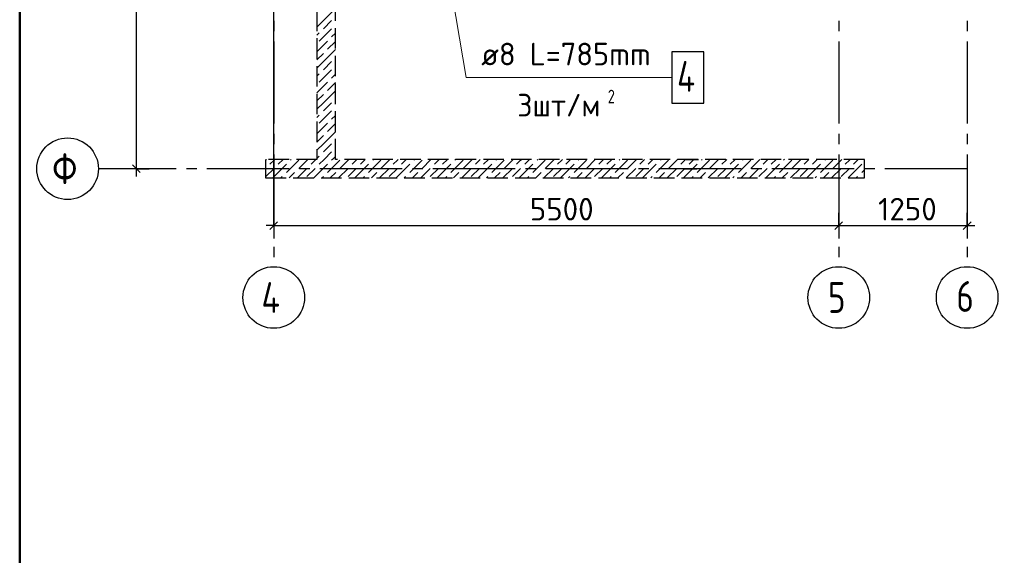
# Model space of a CAD drawing. Header units: millimetres. Extents: x 40580 to 1930067, y -240640 to 81020.
# Tile 593 of 656: x 1440043 to 1449627, y -222514 to -217297. Entities that reach past the tile are written whole.
import ezdxf

# ---------------------------------------------------------------- set-up
doc = ezdxf.new("R2010")
doc.units = ezdxf.units.MM
for name, pattern in [('______2', [270, 200, -70]), ('______5', [1100, 800, -100, 100, -100]), ('CENTER', [2, 1.25, -0.25, 0.25, -0.25])]:
    doc.linetypes.add(name, pattern=pattern)
for name, color, linetype, lineweight in [('Standard', 7, 'Continuous', 25), ('ОСИ', 7, 'CENTER', 15), ('Позиционная метка номер позиции', 7, 'Continuous', 13), ('Фиксатор', 7, 'Continuous', 25)]:
    doc.layers.add(name, color=color, linetype=linetype, lineweight=lineweight)
doc.layers.add('ЖБ Стена верхний уровень', color=7, linetype='______2', true_color=0x656565)
doc.styles.add('ISOCPEUR', font='isocpeur.ttf')

msp = doc.modelspace()

# ---------------------------------------------------------------- linework, layer by layer
at = {"layer": 'Standard', "color": 7, "linetype": 'Continuous', "lineweight": -3, "transparency": 33554687}
for p, q in [((1441179.2, -218748.9), (1441179.2, -214828.9)), ((1441179.2, -218824), (1441179.2, -218748.9)), ((1442516, -219303), (1442441, -219303)), ((1442516, -219303), (1448016, -219303)), ((1448016, -219303), (1449266, -219303)), ((1449266, -219303), (1449341, -219303))]:
    msp.add_line(p, q, dxfattribs=at)
at = {"layer": 'Standard', "color": 251, "linetype": 'Continuous', "lineweight": -3, "true_color": 0x656565, "transparency": 33554687}
for p, q in [((1442516, -219238.9), (1442516, -216228.9)), ((1446525.3, -218658.9), (1446650.3, -218658.9)), ((1441179.2, -218748.9), (1441054.2, -218748.9)), ((1441179.2, -218748.9), (1441304.2, -218748.9)), ((1446510.3, -218748.9), (1446385.3, -218748.9)), ((1446510.3, -218748.9), (1446635.3, -218748.9)), ((1446510.3, -218748.9), (1446625.3, -218748.9)), ((1442516, -219303), (1442516, -219178)), ((1448016, -219303), (1448016, -219178)), ((1449266, -219303), (1449266, -219178)), ((1442516, -219303), (1442516, -219428)), ((1442516, -219303), (1442516, -219303)), ((1448016, -219303), (1448016, -219428)), ((1448016, -219303), (1448016, -219303)), ((1449266, -219303), (1449266, -219428)), ((1449266, -219303), (1449266, -219303))]:
    msp.add_line(p, q, dxfattribs=at)
at = {"layer": 'Standard', "color": 7, "linetype": 'Continuous', "lineweight": 25, "transparency": 33554687}
for p, q in [((1441216.7, -218786.4), (1441141.7, -218711.4)), ((1442478.5, -219340.5), (1442553.5, -219265.5)), ((1447978.5, -219340.5), (1448053.5, -219265.5)), ((1449228.5, -219340.5), (1449303.5, -219265.5))]:
    msp.add_line(p, q, dxfattribs=at)
at = {"layer": 'Standard', "color": 7, "linetype": 'Continuous', "lineweight": 50, "transparency": 33554687}
msp.add_lwpolyline([(1440042.7, -210349.7), (1458542.7, -210349.7), (1458542.7, -239049.7), (1440042.7, -239049.7), (1440042.7, -210349.7)], close=True, dxfattribs=at)
at = {"layer": 'Standard', "color": 251, "linetype": 'Continuous', "lineweight": -3, "true_color": 0x656565, "transparency": 33554687}
msp.add_lwpolyline([(1441179.2, -218748.9), (1441162.2, -218748.9), (1441162.2, -218748.9), (1441162.2, -218748.9), (1441162.2, -218748.9), (1440908.7, -218748.9)], dxfattribs=at)
at = {"layer": 'ЖБ Стена верхний уровень', "color": 251, "linetype": '______2', "lineweight": -3, "true_color": 0x656565, "transparency": 33554687}
for p, q in [((1442936, -216128.9), (1442936, -218658.9)), ((1443116, -218658.9), (1443116, -216128.9)), ((1442936, -218658.9), (1442436, -218658.9)), ((1442436, -218658.9), (1442436, -218838.9)), ((1448266, -218658.9), (1443116, -218658.9)), ((1448266, -218838.9), (1448266, -218658.9)), ((1442436, -218838.9), (1448266, -218838.9))]:
    msp.add_line(p, q, dxfattribs=at)
at = {"layer": 'ЖБ Стена верхний уровень', "color": 9, "linetype": 'Continuous', "lineweight": -3, "true_color": 0xc7c7c7, "transparency": 33554687}
for p, q in [((1442999.1, -217305.9), (1443116, -217189)), ((1442999.1, -217305.9), (1442936, -217369)), ((1443079.1, -217305.9), (1442999.1, -217385.9)), ((1442936, -217449), (1442959.1, -217425.9)), ((1443079.1, -217385.9), (1442959.1, -217505.9)), ((1443116, -217429), (1443079.1, -217465.9)), ((1442936, -217609), (1443039.1, -217505.9)), ((1443116, -217509), (1443039.1, -217585.9)), ((1442999.1, -217625.9), (1442936, -217689)), ((1442999.1, -217705.9), (1443116, -217589)), ((1442999.1, -217705.9), (1442936, -217769)), ((1443079.1, -217705.9), (1442999.1, -217785.9)), ((1442936, -217849), (1442959.1, -217825.9)), ((1443079.1, -217785.9), (1442959.1, -217905.9)), ((1443116, -217829), (1443079.1, -217865.9)), ((1442936, -218009), (1443039.1, -217905.9)), ((1443116, -217909), (1443039.1, -217985.9)), ((1442999.1, -218025.9), (1442936, -218089)), ((1442999.1, -218105.9), (1443116, -217989)), ((1442999.1, -218105.9), (1442936, -218169)), ((1443079.1, -218105.9), (1442999.1, -218185.9)), ((1442936, -218249), (1442959.1, -218225.9)), ((1443079.1, -218185.9), (1442959.1, -218305.9)), ((1443116, -218229), (1443079.1, -218265.9)), ((1442936, -218409), (1443039.1, -218305.9)), ((1443116, -218309), (1443039.1, -218385.9)), ((1442999.1, -218425.9), (1442936, -218489)), ((1442999.1, -218505.9), (1443116, -218389)), ((1442999.1, -218505.9), (1442936, -218569)), ((1443079.1, -218505.9), (1442999.1, -218585.9)), ((1442936, -218649), (1442959.1, -218625.9)), ((1443079.1, -218585.9), (1443006.1, -218658.9)), ((1442446.1, -218658.9), (1442436, -218669)), ((1442479.1, -218705.9), (1442519.1, -218665.9)), ((1442519.1, -218665.9), (1442526.1, -218658.9)), ((1442519.1, -218825.9), (1442639.1, -218705.9)), ((1442606.1, -218658.9), (1442559.1, -218705.9)), ((1442759.1, -218665.9), (1442639.1, -218785.9)), ((1442686.1, -218658.9), (1442679.1, -218665.9)), ((1442846.1, -218658.9), (1442759.1, -218745.9)), ((1442879.1, -218705.9), (1442919.1, -218665.9)), ((1442919.1, -218665.9), (1442926.1, -218658.9)), ((1442919.1, -218825.9), (1443039.1, -218705.9)), ((1443006.1, -218658.9), (1442959.1, -218705.9)), ((1443159.1, -218665.9), (1443039.1, -218785.9)), ((1443086.1, -218658.9), (1443079.1, -218665.9)), ((1443116, -218629), (1443086.1, -218658.9)), ((1443246.1, -218658.9), (1443159.1, -218745.9)), ((1443279.1, -218705.9), (1443319.1, -218665.9)), ((1443319.1, -218665.9), (1443326.1, -218658.9)), ((1443319.1, -218825.9), (1443439.1, -218705.9)), ((1443406.1, -218658.9), (1443359.1, -218705.9)), ((1443559.1, -218665.9), (1443439.1, -218785.9)), ((1443486.1, -218658.9), (1443479.1, -218665.9)), ((1443646.1, -218658.9), (1443559.1, -218745.9)), ((1443679.1, -218705.9), (1443719.1, -218665.9)), ((1443719.1, -218665.9), (1443726.1, -218658.9)), ((1443719.1, -218825.9), (1443839.1, -218705.9)), ((1443806.1, -218658.9), (1443759.1, -218705.9)), ((1443959.1, -218665.9), (1443839.1, -218785.9)), ((1443886.1, -218658.9), (1443879.1, -218665.9)), ((1444046.1, -218658.9), (1443959.1, -218745.9)), ((1444079.1, -218705.9), (1444119.1, -218665.9)), ((1444119.1, -218665.9), (1444126.1, -218658.9)), ((1444119.1, -218825.9), (1444239.1, -218705.9)), ((1444206.1, -218658.9), (1444159.1, -218705.9)), ((1444359.1, -218665.9), (1444239.1, -218785.9)), ((1444286.1, -218658.9), (1444279.1, -218665.9)), ((1444446.1, -218658.9), (1444359.1, -218745.9)), ((1444479.1, -218705.9), (1444519.1, -218665.9)), ((1444519.1, -218665.9), (1444526.1, -218658.9)), ((1444519.1, -218825.9), (1444639.1, -218705.9)), ((1444606.1, -218658.9), (1444559.1, -218705.9)), ((1444759.1, -218665.9), (1444639.1, -218785.9)), ((1444686.1, -218658.9), (1444679.1, -218665.9)), ((1444846.1, -218658.9), (1444759.1, -218745.9)), ((1444879.1, -218705.9), (1444919.1, -218665.9)), ((1444919.1, -218665.9), (1444926.1, -218658.9)), ((1444919.1, -218825.9), (1445039.1, -218705.9)), ((1445006.1, -218658.9), (1444959.1, -218705.9)), ((1445159.1, -218665.9), (1445039.1, -218785.9)), ((1445086.1, -218658.9), (1445079.1, -218665.9)), ((1445246.1, -218658.9), (1445159.1, -218745.9)), ((1445279.1, -218705.9), (1445319.1, -218665.9)), ((1445319.1, -218665.9), (1445326.1, -218658.9)), ((1445319.1, -218825.9), (1445439.1, -218705.9)), ((1445406.1, -218658.9), (1445359.1, -218705.9)), ((1445559.1, -218665.9), (1445439.1, -218785.9)), ((1445486.1, -218658.9), (1445479.1, -218665.9)), ((1445646.1, -218658.9), (1445559.1, -218745.9)), ((1445679.1, -218705.9), (1445719.1, -218665.9)), ((1445719.1, -218665.9), (1445726.1, -218658.9)), ((1445719.1, -218825.9), (1445839.1, -218705.9)), ((1445806.1, -218658.9), (1445759.1, -218705.9)), ((1445959.1, -218665.9), (1445839.1, -218785.9)), ((1445886.1, -218658.9), (1445879.1, -218665.9)), ((1446046.1, -218658.9), (1445959.1, -218745.9)), ((1446079.1, -218705.9), (1446119.1, -218665.9)), ((1446119.1, -218665.9), (1446126.1, -218658.9)), ((1446119.1, -218825.9), (1446239.1, -218705.9)), ((1446206.1, -218658.9), (1446159.1, -218705.9)), ((1446359.1, -218665.9), (1446239.1, -218785.9)), ((1446286.1, -218658.9), (1446279.1, -218665.9)), ((1446446.1, -218658.9), (1446359.1, -218745.9)), ((1446479.1, -218705.9), (1446519.1, -218665.9)), ((1446519.1, -218825.9), (1446639.1, -218705.9)), ((1446606.1, -218658.9), (1446559.1, -218705.9)), ((1446759.1, -218665.9), (1446639.1, -218785.9)), ((1446686.1, -218658.9), (1446679.1, -218665.9)), ((1446846.1, -218658.9), (1446759.1, -218745.9)), ((1446879.1, -218705.9), (1446919.1, -218665.9)), ((1446919.1, -218665.9), (1446926.1, -218658.9)), ((1446919.1, -218825.9), (1447039.1, -218705.9)), ((1447006.1, -218658.9), (1446959.1, -218705.9)), ((1447159.1, -218665.9), (1447039.1, -218785.9)), ((1447086.1, -218658.9), (1447079.1, -218665.9)), ((1447246.1, -218658.9), (1447159.1, -218745.9)), ((1447279.1, -218705.9), (1447319.1, -218665.9)), ((1447319.1, -218665.9), (1447326.1, -218658.9)), ((1447319.1, -218825.9), (1447439.1, -218705.9)), ((1447406.1, -218658.9), (1447359.1, -218705.9)), ((1447559.1, -218665.9), (1447439.1, -218785.9)), ((1447486.1, -218658.9), (1447479.1, -218665.9)), ((1447646.1, -218658.9), (1447559.1, -218745.9)), ((1447679.1, -218705.9), (1447719.1, -218665.9)), ((1447719.1, -218665.9), (1447726.1, -218658.9)), ((1447719.1, -218825.9), (1447839.1, -218705.9)), ((1447806.1, -218658.9), (1447759.1, -218705.9)), ((1447959.1, -218665.9), (1447839.1, -218785.9)), ((1447886.1, -218658.9), (1447879.1, -218665.9)), ((1448046.1, -218658.9), (1447959.1, -218745.9)), ((1448079.1, -218705.9), (1448119.1, -218665.9)), ((1448119.1, -218665.9), (1448126.1, -218658.9)), ((1448119.1, -218825.9), (1448239.1, -218705.9)), ((1448206.1, -218658.9), (1448159.1, -218705.9)), ((1442439.1, -218745.9), (1442436, -218749)), ((1442519.1, -218745.9), (1442439.1, -218825.9)), ((1442666.1, -218838.9), (1442719.1, -218785.9)), ((1442839.1, -218745.9), (1442746.1, -218838.9)), ((1442919.1, -218745.9), (1442839.1, -218825.9)), ((1443066.1, -218838.9), (1443119.1, -218785.9)), ((1443239.1, -218745.9), (1443146.1, -218838.9)), ((1443319.1, -218745.9), (1443239.1, -218825.9)), ((1443466.1, -218838.9), (1443519.1, -218785.9)), ((1443639.1, -218745.9), (1443546.1, -218838.9)), ((1443719.1, -218745.9), (1443639.1, -218825.9)), ((1443866.1, -218838.9), (1443919.1, -218785.9)), ((1444039.1, -218745.9), (1443946.1, -218838.9)), ((1444119.1, -218745.9), (1444039.1, -218825.9)), ((1444266.1, -218838.9), (1444319.1, -218785.9)), ((1444439.1, -218745.9), (1444346.1, -218838.9)), ((1444519.1, -218745.9), (1444439.1, -218825.9)), ((1444666.1, -218838.9), (1444719.1, -218785.9)), ((1444839.1, -218745.9), (1444746.1, -218838.9)), ((1444919.1, -218745.9), (1444839.1, -218825.9)), ((1445066.1, -218838.9), (1445119.1, -218785.9)), ((1445239.1, -218745.9), (1445146.1, -218838.9)), ((1445319.1, -218745.9), (1445239.1, -218825.9)), ((1445466.1, -218838.9), (1445519.1, -218785.9)), ((1445639.1, -218745.9), (1445546.1, -218838.9)), ((1445719.1, -218745.9), (1445639.1, -218825.9)), ((1445866.1, -218838.9), (1445919.1, -218785.9)), ((1446039.1, -218745.9), (1445946.1, -218838.9)), ((1446119.1, -218745.9), (1446039.1, -218825.9)), ((1446266.1, -218838.9), (1446319.1, -218785.9)), ((1446439.1, -218745.9), (1446346.1, -218838.9)), ((1446519.1, -218745.9), (1446439.1, -218825.9)), ((1446666.1, -218838.9), (1446719.1, -218785.9)), ((1446839.1, -218745.9), (1446746.1, -218838.9)), ((1446919.1, -218745.9), (1446839.1, -218825.9)), ((1447066.1, -218838.9), (1447119.1, -218785.9)), ((1447239.1, -218745.9), (1447146.1, -218838.9)), ((1447319.1, -218745.9), (1447239.1, -218825.9)), ((1447466.1, -218838.9), (1447519.1, -218785.9)), ((1447639.1, -218745.9), (1447546.1, -218838.9)), ((1447719.1, -218745.9), (1447639.1, -218825.9)), ((1447866.1, -218838.9), (1447919.1, -218785.9)), ((1448039.1, -218745.9), (1447946.1, -218838.9)), ((1448119.1, -218745.9), (1448039.1, -218825.9)), ((1448266, -218759), (1448239.1, -218785.9)), ((1442519.1, -218825.9), (1442506.1, -218838.9)), ((1442599.1, -218825.9), (1442586.1, -218838.9)), ((1442919.1, -218825.9), (1442906.1, -218838.9)), ((1442999.1, -218825.9), (1442986.1, -218838.9)), ((1443319.1, -218825.9), (1443306.1, -218838.9)), ((1443399.1, -218825.9), (1443386.1, -218838.9)), ((1443719.1, -218825.9), (1443706.1, -218838.9)), ((1443799.1, -218825.9), (1443786.1, -218838.9)), ((1444119.1, -218825.9), (1444106.1, -218838.9)), ((1444199.1, -218825.9), (1444186.1, -218838.9)), ((1444519.1, -218825.9), (1444506.1, -218838.9)), ((1444599.1, -218825.9), (1444586.1, -218838.9)), ((1444919.1, -218825.9), (1444906.1, -218838.9)), ((1444999.1, -218825.9), (1444986.1, -218838.9)), ((1445319.1, -218825.9), (1445306.1, -218838.9)), ((1445399.1, -218825.9), (1445386.1, -218838.9)), ((1445719.1, -218825.9), (1445706.1, -218838.9)), ((1445799.1, -218825.9), (1445786.1, -218838.9)), ((1446119.1, -218825.9), (1446106.1, -218838.9)), ((1446199.1, -218825.9), (1446186.1, -218838.9)), ((1446519.1, -218825.9), (1446506.1, -218838.9)), ((1446599.1, -218825.9), (1446586.1, -218838.9)), ((1446919.1, -218825.9), (1446906.1, -218838.9)), ((1446999.1, -218825.9), (1446986.1, -218838.9)), ((1447319.1, -218825.9), (1447306.1, -218838.9)), ((1447399.1, -218825.9), (1447386.1, -218838.9)), ((1447719.1, -218825.9), (1447706.1, -218838.9)), ((1447799.1, -218825.9), (1447786.1, -218838.9)), ((1448119.1, -218825.9), (1448106.1, -218838.9)), ((1448199.1, -218825.9), (1448186.1, -218838.9))]:
    msp.add_line(p, q, dxfattribs=at)
at = {"layer": 'ОСИ', "color": 8, "linetype": '______5', "lineweight": -3, "transparency": 33554687}
for p, q in [((1442516, -210908.9), (1442516, -219703)), ((1448016, -210908.9), (1448016, -219703)), ((1449266, -210908.9), (1449266, -219703)), ((1449266, -218748.9), (1440808.7, -218748.9))]:
    msp.add_line(p, q, dxfattribs=at)
at = {"layer": 'ОСИ', "color": 7, "linetype": 'Continuous', "lineweight": -3, "transparency": 33554687}
for centre in [(1440508.7, -218748.9), (1442516, -220003), (1448016, -220003), (1449266, -220003)]:
    msp.add_circle(centre, 300, dxfattribs=at)
at = {"layer": 'Позиционная метка номер позиции', "color": 7, "linetype": 'Continuous', "lineweight": 13, "transparency": 33554687}
msp.add_lwpolyline([(1443923.3, -215116.6), (1444389.9, -217859.5), (1446391.7, -217859.5)], dxfattribs=at)
at = {"layer": 'Фиксатор', "color": 7, "linetype": 'Continuous', "lineweight": 25, "transparency": 33554687}
msp.add_lwpolyline([(1446391.7, -218109.5), (1446701.7, -218109.5), (1446701.7, -217609.5), (1446391.7, -217609.5), (1446391.7, -218109.5)], dxfattribs=at)

# ---------------------------------------------------------------- texts
at = {"layer": 'Standard', "color": 7, "linetype": 'Continuous', "lineweight": 25, "transparency": 33554687, "char_height": 220, "attachment_point": 7, "style": 'ISOCPEUR'}
for s, insert, width in [('5500', (1445007.9, -219253), 641.476), ('1250', (1448398.6, -219253), 610.159)]:
    msp.add_mtext(s, dxfattribs=dict(at, insert=insert, width=width))
at = {"layer": 'ОСИ', "color": 7, "linetype": 'Continuous', "lineweight": 25, "transparency": 33554687, "char_height": 300, "attachment_point": 7, "style": 'ISOCPEUR'}
for s, insert, width in [('\\W0.83;Ф', (1440358.7, -218899), 425), ('\\W0.80;4', (1442396, -220153), 359.83), ('\\W0.78;5', (1447911, -220153), 326.834), ('\\W0.78;6', (1449161, -220143), 326.834)]:
    msp.add_mtext(s, dxfattribs=dict(at, insert=insert, width=width))
at = {"layer": 'Фиксатор', "color": 7, "linetype": 'Continuous', "lineweight": 13, "transparency": 33554687, "attachment_point": 7, "style": 'ISOCPEUR'}
for s, insert, char_height, width in [('\\W0.98;ø8 L=785mm ', (1444535.7, -217742.1), 220, 1889.829), ('{\\W0.7800;4}', (1446441.7, -217999.5), 300, 326.834)]:
    msp.add_mtext(s, dxfattribs=dict(at, insert=insert, char_height=char_height, width=width))
at = {"layer": 'Фиксатор', "color": 7, "linetype": 'Continuous', "lineweight": 25, "transparency": 33554687, "attachment_point": 7, "style": 'ISOCPEUR'}
for s, insert, char_height, width in [('\\W0.95;3шт/м', (1444886.9, -218239.9), 220, 984.761), ('\\W0.78;2', (1445766.9, -218111.6), 132, 143.811)]:
    msp.add_mtext(s, dxfattribs=dict(at, insert=insert, char_height=char_height, width=width))

doc.saveas('drawing.dxf')
